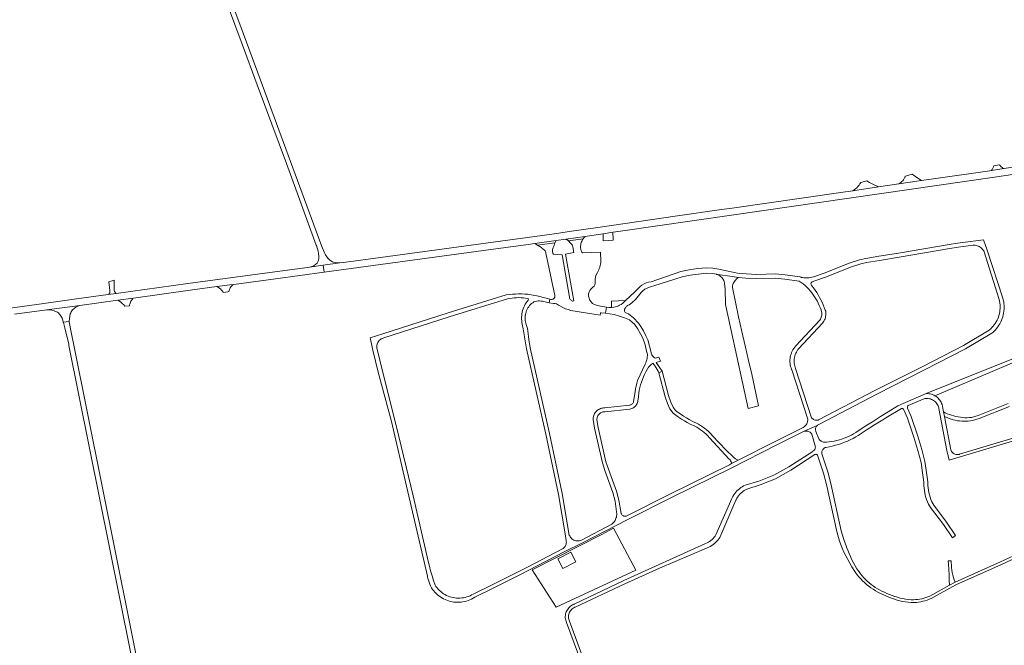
# Model space of a CAD drawing. Header units: metres. Extents: x 166325 to 190320, y 381923 to 404576.
# Tile 919 of 1056: x 178274 to 179006, y 398494 to 398959. Entities that reach past the tile are written whole.
import ezdxf

# ---------------------------------------------------------------- set-up
doc = ezdxf.new("R2010")
doc.units = ezdxf.units.M
for name, color, linetype, lineweight in [('B-WE-VH-VERHARDING_ASFALT-GV', 8, 'Continuous', 18), ('B-WE-VH-VERHARDING_BETONSTRAATSTEEN-GV', 8, 'Continuous', 18), ('B-WE-VH-VERHARDING_GESLOTEN-GV', 8, 'Continuous', 18), ('B-WE-VH-VERHARDING_HALFVERHARDING-GV', 8, 'Continuous', 18), ('B-WE-VH-VERHARDING_STRAATBAKSTEEN-GV', 8, 'Continuous', 18)]:
    doc.layers.add(name, color=color, linetype=linetype, lineweight=lineweight)

msp = doc.modelspace()

# ---------------------------------------------------------------- linework, layer by layer
at = {"layer": 'B-WE-VH-VERHARDING_ASFALT-GV', "flags": 128}
for points in [[(178500.132, 398786.091), (178498.691, 398789.592), (178497.561, 398792.652), (178450.56, 398919.89), (178439.783, 398949.473), (178420.784, 398999.998), (178408.916, 399031.723), (178406.28, 399038.769), (178404.443, 399043.679), (178402.168, 399049.761), (178400.753, 399053.543), (178397.202, 399063.035), (178391.614, 399077.932), (178368.766, 399140.203), (178363.364, 399154.932), (178362.695, 399156.757), (178355.475, 399176.44), (178355.035, 399177.639), (178348.146, 399196.41), (178295.981, 399338.294), (178289.582, 399355.697)], [(178500.132, 398786.091), (178498.691, 398789.592), (178497.561, 398792.652), (178450.56, 398919.89), (178439.783, 398949.473), (178420.784, 398999.998), (178408.916, 399031.723), (178406.28, 399038.769), (178404.443, 399043.679), (178402.168, 399049.761), (178400.753, 399053.543), (178397.202, 399063.035), (178391.614, 399077.932), (178368.766, 399140.203), (178363.364, 399154.932), (178362.695, 399156.757), (178355.475, 399176.44), (178355.035, 399177.639), (178348.146, 399196.41), (178295.981, 399338.294), (178289.582, 399355.697)], [(178287.412, 399351.594), (178292.749, 399337.078), (178343.862, 399198.064), (178395.032, 399058.665), (178405.008, 399032.152), (178409.363, 399020.579), (178414.26, 399007.563), (178414.376, 399007.255), (178417.107, 398999.998), (178439.053, 398941.162), (178450.132, 398910.943), (178471.834, 398852.412), (178494.133, 398791.753), (178494.229, 398791.421), (178495.452, 398787.219)], [(178287.412, 399351.594), (178292.749, 399337.078), (178343.862, 399198.064), (178395.032, 399058.665), (178405.008, 399032.152), (178409.363, 399020.579), (178414.26, 399007.563), (178414.376, 399007.255), (178417.107, 398999.998), (178439.053, 398941.162), (178450.132, 398910.943), (178471.834, 398852.412), (178494.133, 398791.753), (178494.229, 398791.421), (178495.452, 398787.219)], [(179018.281, 398850.723), (179005.495, 398848.726), (179003.723, 398848.449), (178996.243, 398847.28), (178993.052, 398846.782), (178952.913, 398841.033), (178944.099, 398839.742), (178927.273, 398837.278), (178912.002, 398835.041), (178893.096, 398832.271), (178884.224, 398830.972), (178803.362, 398819.382), (178795.452, 398818.313), (178760.923, 398813.223), (178705.12, 398805.179), (178682.115, 398801.863), (178674.496, 398800.764), (178662.063, 398798.972), (178521.846, 398779.856), (178514.199, 398778.813), (178511.642, 398778.568), (178499.219, 398776.781), (178499.969, 398771.717), (178618.313, 398787.874), (178651.517, 398792.151), (178656.664, 398792.886), (178672.389, 398795.13), (178679.589, 398796.158), (178694.082, 398798.227), (178695.582, 398798.441), (178707.341, 398800.26), (178714.661, 398801.391), (178720.232, 398802.253), (178802.942, 398814.092), (179000, 398842.664), (179040.022, 398848.562)], [(179018.281, 398850.723), (179005.495, 398848.726), (179003.723, 398848.449), (178996.243, 398847.28), (178993.052, 398846.782), (178952.913, 398841.033), (178944.099, 398839.742), (178927.273, 398837.278), (178912.002, 398835.041), (178893.096, 398832.271), (178884.224, 398830.972), (178803.362, 398819.382), (178795.452, 398818.313), (178760.923, 398813.223), (178705.12, 398805.179), (178682.115, 398801.863), (178674.496, 398800.764), (178662.063, 398798.972), (178521.846, 398779.856), (178514.199, 398778.813), (178511.642, 398778.568), (178499.219, 398776.781), (178499.969, 398771.717), (178618.313, 398787.874), (178651.517, 398792.151), (178656.664, 398792.886), (178672.389, 398795.13), (178679.589, 398796.158), (178694.082, 398798.227), (178695.582, 398798.441), (178707.341, 398800.26), (178714.661, 398801.391), (178720.232, 398802.253), (178802.942, 398814.092), (179000, 398842.664), (179040.022, 398848.562)], [(178690.79, 398788.304), (178690.572, 398790.262), (178690.597, 398791.065), (178690.686, 398791.967), (178690.855, 398792.857), (178691.101, 398793.729), (178691.424, 398794.576), (178691.454, 398794.647), (178691.491, 398794.729), (178691.9, 398795.538), (178692.379, 398796.308), (178692.529, 398796.521), (178681.74, 398794.987), (178683.21, 398793.243), (178684.261, 398791.997), (178684.641, 398791.309), (178684.906, 398790.559), (178685.611, 398786.368), (178679.37, 398784.961), (178685.607, 398750.327), (178684.837, 398750.08), (178684.534, 398750.109), (178684.138, 398750.315), (178683.678, 398750.635), (178683.268, 398751.017), (178682.917, 398751.454), (178682.631, 398751.936), (178682.417, 398752.454), (178682.279, 398752.997), (178676.919, 398784.565), (178670.559, 398785.093), (178669.901, 398785.906), (178669.703, 398786.931), (178669.612, 398787.764), (178669.812, 398788.559), (178670.314, 398790.037), (178670.678, 398791.11), (178671.5, 398793.531), (178658.647, 398791.704), (178661.491, 398789.937), (178661.884, 398789.613), (178662.586, 398789.034), (178663.794, 398787.954)], [(179002.332, 398733.387), (179002.99, 398734.632), (179003.577, 398735.912), (179004.09, 398737.224), (179004.528, 398738.562), (179004.89, 398739.923), (179005.173, 398741.303), (179005.378, 398742.696), (179005.503, 398744.099), (179005.548, 398745.506), (179005.513, 398746.914), (179005.399, 398748.318), (179005.205, 398749.712), (179004.932, 398751.094), (179004.581, 398752.458), (178992.995, 398788.08), (178990.263, 398795.713), (178970.947, 398793.189), (178964.676, 398792.208), (178927.078, 398785.806), (178912.407, 398783.475), (178902.715, 398781.782), (178898.093, 398780.771), (178890.999, 398778.618), (178871.618, 398770.957), (178863.805, 398768.197), (178862.651, 398767.887), (178861.48, 398767.655), (178860.295, 398767.502), (178859.103, 398767.428), (178857.909, 398767.434), (178856.718, 398767.52), (178855.535, 398767.686), (178854.94, 398767.8), (178854.703, 398767.893), (178854.331, 398768.023), (178853.951, 398768.137), (178853.578, 398768.231), (178842.765, 398769.726), (178835.508, 398770.375), (178821.654, 398770.057), (178813.607, 398770.372), (178808.414, 398770.757), (178803.871, 398771.687), (178793.296, 398773.96), (178789.048, 398774.577), (178784.251, 398774.892), (178777.748, 398774.29), (178771.432, 398773.437), (178765.047, 398772.058), (178743.052, 398764.563), (178741.213, 398764.172), (178739.412, 398763.633)], [(178664.842, 398785.879), (178671.432, 398754.372)], [(178705.74, 398779.967), (178705.537, 398786.663), (178692.114, 398786.145)], [(178269.771, 398740.339), (178293.776, 398743.633), (178318.232, 398747.002), (178346.61, 398750.755), (178358.264, 398752.386), (178401.982, 398758.503), (178420.091, 398760.923), (178429.909, 398762.235), (178432.702, 398762.61), (178463.891, 398766.792), (178499.969, 398771.717), (178499.219, 398776.781), (178489.092, 398775.397), (178487.612, 398775.222), (178478.079, 398773.932), (178398.691, 398763.194), (178345.38, 398755.835), (178339.326, 398755), (178315.803, 398751.753), (178286.301, 398747.752), (178229.783, 398739.912)], [(178490.731, 398775.842), (178489.092, 398775.397), (178499.219, 398776.781), (178511.642, 398778.568)], [(178490.731, 398775.842), (178489.092, 398775.397), (178499.219, 398776.781), (178511.642, 398778.568)], [(178741.753, 398760.561), (178743.403, 398761.091), (178745.093, 398761.472), (178766.084, 398768.168), (178772.127, 398769.473), (178778.202, 398770.294), (178784.305, 398770.858), (178788.626, 398770.575), (178791.707, 398770.127), (178792.718, 398769.981), (178803.22, 398768.583), (178807.977, 398767.609), (178813.428, 398767.204), (178821.628, 398766.883), (178835.403, 398767.2), (178842.406, 398766.573), (178853.144, 398765.088), (178854.635, 398764.03), (178856.078, 398762.907), (178857.47, 398761.722), (178858.81, 398760.477), (178860.094, 398759.176), (178861.321, 398757.819), (178862.487, 398756.41), (178863.59, 398754.952), (178864.629, 398753.447), (178865.601, 398751.899), (178866.505, 398750.309), (178867.339, 398748.682), (178868.1, 398747.02), (178868.789, 398745.327), (178869.403, 398743.605), (178869.859, 398742.143), (178869.954, 398741.34), (178869.969, 398740.532), (178869.905, 398739.727), (178869.761, 398738.932), (178869.54, 398738.155), (178869.242, 398737.404), (178868.872, 398736.685), (178868.433, 398736.007), (178868.292, 398735.818), (178850.567, 398716.904)], [(178733.553, 398759.693), (178730.603, 398756.884), (178724.025, 398750.523), (178721.997, 398748.561), (178720.68, 398747.678), (178719.565, 398747.061), (178718.919, 398746.752), (178717.739, 398746.271), (178716.526, 398745.88), (178715.287, 398745.582), (178713.606, 398745.413), (178713.505, 398745.41), (178711.612, 398745.352), (178709.85, 398745.639), (178709.239, 398741.264), (178715.662, 398740.093), (178718.914, 398739.224), (178723.303, 398737.664), (178726.904, 398736.309), (178729.297, 398734.305), (178730.664, 398733.023), (178733.028, 398729.9), (178735.148, 398725.87), (178737, 398722.591), (178738.745, 398717.54), (178739.542, 398712.968), (178740.359, 398710.633), (178740.336, 398709.751), (178740.234, 398708.629), (178740.054, 398707.517), (178739.795, 398706.42), (178739.459, 398705.344), (178739.047, 398704.295), (178738.562, 398703.278), (178732.96, 398691.116), (178732.374, 398689.048), (178731.866, 398686.96), (178731.435, 398684.854), (178731.085, 398682.744), (178730.058, 398675.583), (178729.917, 398675.073), (178729.701, 398674.591), (178729.415, 398674.146), (178729.065, 398673.75), (178728.659, 398673.41), (178728.207, 398673.136), (178727.719, 398672.933), (178727.206, 398672.806), (178726.884, 398672.767), (178708.582, 398670.787), (178707.762, 398670.771), (178706.947, 398670.674), (178706.146, 398670.499), (178705.366, 398670.246), (178704.614, 398669.919), (178703.897, 398669.52), (178703.223, 398669.053), (178702.597, 398668.523), (178702.026, 398667.934), (178701.515, 398667.293), (178701.069, 398666.605), (178700.692, 398665.876), (178700.387, 398665.115), (178700.159, 398664.327), (178700.008, 398663.521), (178699.936, 398662.704), (178699.931, 398662.236), (178700.935, 398655.576), (178706.817, 398630.025), (178708.678, 398624.219), (178714.7, 398607.918), (178716.375, 398601.523), (178717.368, 398593.575), (178717.431, 398593.117), (178717.492, 398592.227), (178717.473, 398591.335), (178717.375, 398590.448), (178717.197, 398589.574), (178716.942, 398588.719), (178716.612, 398587.89), (178716.209, 398587.094), (178715.736, 398586.338), (178715.197, 398585.627), (178714.596, 398584.967), (178713.939, 398584.364), (178691.289, 398572.454), (178690.601, 398572.185), (178689.893, 398571.994), (178689.168, 398571.882), (178688.436, 398571.849), (178687.704, 398571.896), (178686.982, 398572.022), (178686.278, 398572.227), (178685.6, 398572.506), (178684.957, 398572.858), (178684.356, 398573.278), (178683.804, 398573.76), (178683.308, 398574.3), (178682.874, 398574.891), (178682.506, 398575.526), (178682.21, 398576.196), (178681.989, 398576.895), (178681.845, 398577.614), (178676.853, 398607.006), (178667.541, 398651.789), (178653.082, 398715.336), (178652.214, 398721.657), (178651.424, 398727.987), (178651.214, 398729.787), (178650.141, 398732.727), (178649.821, 398733.748), (178649.579, 398734.79), (178649.416, 398735.847), (178649.331, 398736.914), (178649.326, 398737.984), (178649.401, 398739.052), (178649.556, 398740.111), (178649.789, 398741.156), (178650.099, 398742.18), (178650.484, 398743.179), (178650.943, 398744.146), (178651.472, 398745.076), (178652.07, 398745.965), (178652.732, 398746.806), (178653.454, 398747.595), (178654.233, 398748.328), (178655.065, 398749.001), (178655.944, 398749.61), (178656.047, 398749.675), (178657.061, 398749.944), (178658.093, 398750.136), (178659.137, 398750.248), (178660.186, 398750.28), (178661.235, 398750.233), (178662.277, 398750.105), (178663.306, 398749.899), (178667.225, 398748.998), (178667.677, 398751.65), (178659.348, 398753.929), (178652.668, 398755.082), (178651.396, 398755.214), (178649.111, 398755.39), (178646.821, 398755.486), (178644.529, 398755.502), (178642.239, 398755.438), (178639.951, 398755.294), (178637.67, 398755.07), (178635.399, 398754.767), (178592.033, 398741.436), (178543.499, 398725.904), (178534.18, 398722.872), (178536.219, 398713.672), (178540.186, 398697.429), (178549.941, 398660.763), (178561.296, 398612.458), (178574.348, 398556.406), (178576.777, 398545.683), (178576.819, 398545.436), (178577.114, 398543.985), (178577.486, 398542.551), (178577.935, 398541.14), (178578.46, 398539.755), (178579.059, 398538.401), (178579.73, 398537.08), (178579.812, 398536.949), (178580.564, 398535.823), (178581.382, 398534.744), (178582.262, 398533.715), (178583.201, 398532.74), (178584.196, 398531.822), (178585.244, 398530.965), (178586.34, 398530.17), (178587.482, 398529.442), (178588.664, 398528.783), (178589.884, 398528.194), (178591.136, 398527.679), (178592.416, 398527.238), (178593.72, 398526.874), (178595.043, 398526.587), (178596.381, 398526.379), (178597.729, 398526.25), (178599.082, 398526.202), (178600.436, 398526.233), (178601.785, 398526.344), (178603.126, 398526.534), (178604.453, 398526.803), (178605.762, 398527.15), (178607.048, 398527.574), (178608.306, 398528.073), (178609.534, 398528.645), (178610.725, 398529.289), (178611.876, 398530.002), (178625.493, 398536.721), (178645.052, 398546.505), (178652.238, 398550.099), (178678.441, 398563.728), (178692.521, 398570.794), (178725.366, 398587.566), (178758.634, 398604.375), (178802.479, 398625.975), (178836.648, 398643.375), (178856.231, 398653.188), (178856.849, 398653.391), (178866.405, 398657.606), (178866.829, 398657.942), (178867.297, 398658.211), (178867.8, 398658.409), (178910.831, 398680.965), (178946.35, 398699.007), (178976.713, 398714.651), (178996.321, 398726.302), (178997.008, 398726.877), (178998.045, 398727.83), (178999.026, 398728.84), (178999.948, 398729.905), (179000.808, 398731.02), (179001.604, 398732.182), (179002.332, 398733.387)], [(178726.773, 398747.441), (178728.752, 398748.843), (178731.453, 398751.443), (178735.695, 398756.503)], [(178668.545, 398751.461), (178667.677, 398751.65), (178667.225, 398748.998), (178670.393, 398748.414)], [(178673.544, 398747.65), (178674.085, 398747.239), (178675.575, 398746.31)], [(178705.906, 398741.504), (178709.239, 398741.264), (178709.85, 398745.639), (178706.864, 398746.108), (178705.499, 398746.323), (178702.459, 398747.075)], [(178683.252, 398743.258), (178688.082, 398742.389), (178695.786, 398741.12), (178705.133, 398739.827), (178705.35, 398741.082)], [(178850.567, 398716.904), (178849.825, 398715.997), (178849.146, 398715.041), (178848.534, 398714.041), (178847.991, 398713.002), (178847.52, 398711.928), (178847.124, 398710.824), (178846.804, 398709.696), (178846.562, 398708.549), (178846.398, 398707.388), (178846.314, 398706.218), (178846.31, 398705.046), (178846.385, 398703.876), (178846.541, 398702.714), (178846.775, 398701.565), (178847.087, 398700.435), (178847.475, 398699.328), (178847.59, 398699.04), (178859.505, 398662.473), (178859.503, 398661.732), (178859.421, 398660.996), (178859.259, 398660.272), (178859.021, 398659.571), (178858.709, 398658.899), (178858.326, 398658.264), (178857.877, 398657.675), (178857.367, 398657.137), (178856.802, 398656.657), (178856.189, 398656.241), (178855.587, 398655.918), (178835.378, 398645.89), (178807.777, 398631.834), (178802.868, 398629.335), (178801.217, 398628.494), (178757.376, 398606.896), (178724.584, 398590.354), (178724.341, 398590.294), (178723.849, 398590.234), (178723.353, 398590.254), (178722.867, 398590.353), (178722.403, 398590.528), (178721.973, 398590.776), (178721.589, 398591.09), (178721.26, 398591.461), (178720.995, 398591.88), (178720.8, 398592.337), (178719.047, 398602.038), (178717.292, 398608.734), (178711.245, 398625.104), (178709.437, 398630.745), (178703.603, 398656.083), (178702.781, 398661.972), (178702.782, 398662.53), (178702.856, 398663.196), (178703.009, 398663.849), (178703.239, 398664.478), (178703.542, 398665.076), (178703.914, 398665.634), (178704.35, 398666.143), (178704.843, 398666.597), (178705.387, 398666.988), (178705.974, 398667.313), (178706.595, 398667.565), (178707.241, 398667.741), (178707.904, 398667.839), (178708.574, 398667.858), (178727.3, 398669.748), (178728.06, 398669.965), (178728.795, 398670.257), (178729.497, 398670.623), (178730.158, 398671.057), (178730.772, 398671.556), (178731.332, 398672.114), (178731.833, 398672.726), (178732.27, 398673.386), (178732.638, 398674.086), (178732.933, 398674.82), (178733.153, 398675.58), (178733.295, 398676.358), (178733.352, 398676.99), (178734.276, 398683.96), (178734.734, 398685.972), (178735.269, 398687.965), (178735.882, 398689.936), (178736.57, 398691.881), (178737.334, 398693.798), (178738.171, 398695.685), (178739.08, 398697.537), (178740.061, 398699.353), (178741.111, 398701.129), (178741.814, 398701.904), (178742.573, 398702.622), (178743.385, 398703.279), (178744.245, 398703.873), (178744.349, 398703.939), (178745.266, 398702.849), (178746.121, 398701.709), (178746.91, 398700.524), (178747.631, 398699.296), (178748.283, 398698.03), (178748.857, 398696.742), (178751.275, 398697.989), (178746.714, 398704.558), (178749.99, 398705.392), (178748.732, 398708.453), (178746.159, 398707.719), (178745.555, 398708.079), (178744.995, 398708.505), (178744.488, 398708.992), (178744.039, 398709.533), (178743.655, 398710.122), (178743.34, 398710.75), (178743.101, 398711.402), (178742.985, 398711.838), (178740.49, 398721.256), (178739.157, 398724.43), (178737.384, 398728.086), (178735.391, 398731.403), (178733.591, 398733.735), (178730.008, 398737.795), (178726.171, 398740.599), (178724.232, 398741.343)], [(178386.516, 398356.012), (178313.752, 398717.412), (178311.782, 398726.973), (178310.394, 398734.862), (178310.405, 398735.051), (178305.992, 398734.443), (178306.023, 398734.224), (178307.144, 398730.222), (178310.018, 398718.039), (178310.203, 398717.253), (178401.423, 398264.124)], [(179023.612, 398712.064), (178947.587, 398681.374), (178948.557, 398681.383), (178949.525, 398681.311), (178950.484, 398681.161), (178951.427, 398680.932), (178952.348, 398680.626), (178953.241, 398680.246), (178954.053, 398679.82), (179024.55, 398709.626)], [(179038.583, 398656.243), (178972.444, 398636.271), (178972.095, 398636.167), (178971.462, 398636.043), (178970.819, 398636), (178970.176, 398636.036), (178969.542, 398636.151), (178968.927, 398636.344), (178968.341, 398636.612), (178967.792, 398636.95), (178967.289, 398637.353), (178966.841, 398637.816), (178966.453, 398638.331), (178966.131, 398638.889), (178965.882, 398639.483), (178961.152, 398664.429), (178960.509, 398667.818), (178959.747, 398671.838), (178959.664, 398672.233), (178959.409, 398673.17), (178959.077, 398674.082), (178958.672, 398674.964), (178958.196, 398675.81), (178957.651, 398676.613), (178957.042, 398677.369), (178956.373, 398678.072), (178955.649, 398678.718), (178954.873, 398679.302), (178954.053, 398679.82), (178953.241, 398680.246), (178952.348, 398680.626), (178951.427, 398680.932), (178950.484, 398681.161), (178949.525, 398681.311), (178948.557, 398681.383), (178947.587, 398681.374), (178926.558, 398672.207), (178915.971, 398665.765), (178913.729, 398664.385), (178907.535, 398660.508), (178901.383, 398656.564), (178895.275, 398652.552), (178893.63, 398651.545), (178891.945, 398650.607), (178890.222, 398649.739), (178888.465, 398648.944), (178886.677, 398648.222), (178884.86, 398647.575), (178883.018, 398647.004), (178881.154, 398646.51), (178879.271, 398646.094), (178877.372, 398645.756), (178875.461, 398645.497), (178873.54, 398645.318), (178872.497, 398645.254), (178871.856, 398645.252), (178871.22, 398645.331), (178870.599, 398645.488), (178870.002, 398645.721), (178869.439, 398646.026), (178868.918, 398646.4), (178868.448, 398646.835), (178868.036, 398647.325), (178867.783, 398647.7), (178865.613, 398653.276), (178865.456, 398653.638), (178865.305, 398654.157), (178865.232, 398654.693), (178865.239, 398655.233), (178865.326, 398655.767), (178865.49, 398656.282), (178865.728, 398656.767), (178866.036, 398657.211), (178866.405, 398657.606), (178856.849, 398653.391), (178857.487, 398653.516), (178858.136, 398653.561), (178858.786, 398653.527), (178859.427, 398653.414), (178860.048, 398653.222), (178860.642, 398652.956), (178861.199, 398652.62), (178861.71, 398652.217), (178862.168, 398651.755), (178862.565, 398651.24), (178862.617, 398651.163), (178865.219, 398641.506), (178865.139, 398640.965), (178864.98, 398640.442), (178864.748, 398639.947), (178864.445, 398639.491), (178864.079, 398639.085), (178863.659, 398638.735), (178863.196, 398638.454), (178845.368, 398626.865), (178834.362, 398620.626), (178823.125, 398616.256), (178812.932, 398613.328), (178811.807, 398612.774), (178810.72, 398612.15), (178809.674, 398611.457), (178808.675, 398610.7), (178807.726, 398609.88), (178806.832, 398609.002), (178805.995, 398608.068), (178805.219, 398607.083), (178804.508, 398606.05), (178803.864, 398604.974), (178803.29, 398603.86), (178803.081, 398603.407), (178791.194, 398576.339), (178790.571, 398575.407), (178789.882, 398574.521), (178789.133, 398573.687), (178788.325, 398572.909), (178787.465, 398572.19), (178786.555, 398571.534), (178785.601, 398570.944), (178784.608, 398570.424), (178783.58, 398569.976), (178783.003, 398569.762), (178722.818, 398542.437), (178685.784, 398524.786), (178685.515, 398524.682), (178684.7, 398524.309), (178683.921, 398523.865), (178683.186, 398523.353), (178682.498, 398522.778), (178681.865, 398522.144), (178681.291, 398521.456), (178680.781, 398520.719), (178680.338, 398519.94), (178679.966, 398519.125), (178679.669, 398518.28), (178679.448, 398517.411), (178679.305, 398516.527), (178679.242, 398515.633), (178679.259, 398514.737), (178679.355, 398513.846), (178679.531, 398512.967), (178679.784, 398512.107), (178680.113, 398511.274), (178689.047, 398487.102)], [(179031.786, 398569.761), (179002.811, 398556.279), (178969.006, 398541.109), (178968.739, 398540.989), (178964.831, 398538.851), (178950.23, 398530.863), (178948.791, 398530.254), (178947.324, 398529.718), (178945.831, 398529.256), (178944.317, 398528.87), (178942.785, 398528.561), (178941.241, 398528.33), (178939.687, 398528.177), (178938.128, 398528.103), (178936.568, 398528.107), (178936.436, 398528.111), (178934.371, 398528.317), (178932.314, 398528.601), (178930.27, 398528.965), (178928.242, 398529.407), (178926.232, 398529.927), (178924.244, 398530.524), (178922.28, 398531.197), (178920.344, 398531.946), (178918.438, 398532.768), (178916.565, 398533.663), (178916.266, 398533.815), (178914.564, 398534.578), (178912.896, 398535.413), (178911.265, 398536.319), (178909.675, 398537.295), (178908.129, 398538.337), (178906.628, 398539.445), (178905.176, 398540.616), (178903.776, 398541.848), (178902.43, 398543.14), (178901.14, 398544.487), (178899.909, 398545.889), (178898.74, 398547.342), (178897.634, 398548.844), (178897.502, 398549.034), (178896.119, 398551.183), (178894.804, 398553.375), (178893.558, 398555.607), (178892.383, 398557.877), (178891.28, 398560.182), (178890.249, 398562.521), (178889.292, 398564.891), (178888.409, 398567.29), (178888.316, 398567.56), (178886.414, 398572.822), (178884.332, 398579.474), (178876.742, 398614.665), (178874.525, 398623.241), (178870.071, 398636.69), (178869.988, 398637.245), (178869.986, 398637.806), (178870.063, 398638.362), (178870.218, 398638.901), (178870.448, 398639.413), (178870.749, 398639.886), (178871.114, 398640.313), (178871.536, 398640.683), (178872.006, 398640.989), (178872.514, 398641.226), (178873.052, 398641.388), (178873.124, 398641.403), (178875.447, 398641.841), (178877.753, 398642.357), (178880.041, 398642.95), (178882.308, 398643.621), (178884.551, 398644.368), (178886.767, 398645.191), (178888.954, 398646.087), (178891.109, 398647.058), (178893.231, 398648.101), (178895.315, 398649.215), (178896.891, 398650.118), (178902.986, 398654.121), (178909.125, 398658.057), (178915.306, 398661.925), (178917.498, 398663.275), (178929.167, 398670.215), (178929.256, 398670.241), (178929.585, 398670.287), (178929.918, 398670.253), (178930.237, 398670.144), (178930.524, 398669.963), (178930.763, 398669.722), (178930.941, 398669.433), (178933.633, 398663.246), (178938.492, 398648.914), (178941.476, 398639.111), (178943.771, 398630.232), (178944.815, 398622.451), (178945.757, 398615.469), (178945.766, 398614.524), (178945.842, 398612.78), (178945.995, 398611.04), (178946.225, 398609.308), (178946.532, 398607.587), (178946.914, 398605.882), (178947.37, 398604.195), (178947.901, 398602.53), (178948.505, 398600.892), (178949.18, 398599.282), (178950.774, 398596.795), (178960.332, 398584.112), (178967.016, 398574.244), (178969.454, 398575.895), (178962.728, 398585.825), (178953.193, 398598.477), (178951.66, 398600.87), (178951.019, 398602.563), (178950.453, 398604.283), (178949.964, 398606.026), (178949.553, 398607.788), (178949.219, 398609.568), (178948.965, 398611.36), (178948.79, 398613.162), (178948.695, 398614.969), (178948.677, 398615.863), (178947.735, 398622.844), (178946.668, 398630.798), (178944.313, 398639.909), (178941.297, 398649.816), (178936.384, 398664.309), (178933.643, 398670.608), (178933.61, 398670.952), (178933.64, 398671.384), (178933.749, 398671.804), (178933.933, 398672.196), (178934.186, 398672.549), (178946.6, 398677.72), (178947.45, 398677.812), (178948.304, 398677.824), (178949.156, 398677.756), (178949.998, 398677.609), (178950.823, 398677.383), (178951.622, 398677.082), (178952.39, 398676.707), (178953.12, 398676.262), (178953.805, 398675.751), (178954.439, 398675.178), (178955.017, 398674.548), (178955.533, 398673.867), (178955.984, 398673.141), (178956.365, 398672.376), (178956.672, 398671.579), (178956.904, 398670.756), (178957.004, 398670.264), (178962.827, 398639.128), (178964.661, 398631.977), (179039.058, 398654.198)], [(179008.531, 398673.927), (178986.243, 398665.125), (178981.363, 398663.661), (178979.688, 398663.518), (178978.008, 398663.455), (178976.326, 398663.472), (178974.648, 398663.569), (178972.976, 398663.746), (178971.314, 398664.002), (178969.666, 398664.337), (178968.036, 398664.75), (178966.428, 398665.24), (178964.844, 398665.805), (178963.289, 398666.446), (178961.767, 398667.159), (178960.509, 398667.818), (178961.152, 398664.429), (178961.657, 398664.175), (178963.118, 398663.5), (178964.611, 398662.898), (178966.132, 398662.372), (178967.678, 398661.922), (178969.243, 398661.549), (178970.826, 398661.254), (178972.421, 398661.038), (178974.025, 398660.902), (178975.633, 398660.845), (178977.243, 398660.869), (178978.849, 398660.972), (178980.448, 398661.155), (178982.036, 398661.418), (178987.011, 398662.91), (179009.467, 398671.779)], [(178691.294, 398487.808), (178682.319, 398512.09), (178682.022, 398512.81), (178681.799, 398513.557), (178681.654, 398514.323), (178681.587, 398515.101), (178681.6, 398515.882), (178681.692, 398516.658), (178681.862, 398517.422), (178682.108, 398518.164), (178682.428, 398518.878), (178682.819, 398519.555), (178683.276, 398520.189), (178683.795, 398520.773), (178684.37, 398521.301), (178684.996, 398521.768), (178685.665, 398522.169), (178686.37, 398522.498), (178686.611, 398522.591), (178723.503, 398540.047), (178749.207, 398551.648), (178784.157, 398566.502), (178784.764, 398566.726), (178785.903, 398567.212), (178787.009, 398567.77), (178788.077, 398568.398), (178789.101, 398569.094), (178790.079, 398569.854), (178791.006, 398570.676), (178791.877, 398571.557), (178792.691, 398572.491), (178793.442, 398573.476), (178794.128, 398574.507), (178806.067, 398602.066), (178806.272, 398602.51), (178806.803, 398603.524), (178807.404, 398604.499), (178808.071, 398605.429), (178808.801, 398606.31), (178809.591, 398607.139), (178810.437, 398607.91), (178811.335, 398608.62), (178812.28, 398609.266), (178813.268, 398609.844), (178814.294, 398610.352), (178824.017, 398613.611), (178835.562, 398618.099), (178846.817, 398624.481), (178864.717, 398636.116), (178865.1, 398636.218), (178865.496, 398636.242), (178865.889, 398636.187), (178866.262, 398636.054), (178866.602, 398635.848), (178866.853, 398635.624), (178871.272, 398622.282), (178873.443, 398613.883), (178881.018, 398578.759), (178883.214, 398571.744), (178885.14, 398566.413), (178886.443, 398563.561), (178887.817, 398560.743), (178889.263, 398557.962), (178890.779, 398555.218), (178892.365, 398552.514), (178894.02, 398549.851), (178895.486, 398547.611), (178896.197, 398546.711), (178897.503, 398545.157), (178898.871, 398543.655), (178900.296, 398542.208), (178901.777, 398540.818), (178903.312, 398539.488), (178904.898, 398538.219), (178906.532, 398537.013), (178908.213, 398535.873), (178909.937, 398534.8), (178911.703, 398533.796), (178913.506, 398532.862), (178915.345, 398532), (178916.051, 398531.647), (178917.972, 398530.749), (178919.924, 398529.924), (178921.907, 398529.173), (178923.916, 398528.498), (178925.949, 398527.899), (178928.004, 398527.377), (178930.077, 398526.933), (178932.165, 398526.568), (178934.265, 398526.281), (178936.375, 398526.075), (178937.042, 398526.059), (178938.665, 398526.079), (178940.284, 398526.179), (178941.897, 398526.358), (178943.499, 398526.617), (178945.086, 398526.954), (178946.654, 398527.369), (178948.201, 398527.861), (178949.721, 398528.429), (178951.211, 398529.07), (178969.649, 398539.157), (179003.66, 398554.42), (179032.702, 398567.933)]]:
    msp.add_lwpolyline(points, dxfattribs=at)
for points in [[(178941.458, 398841.484), (178938.859, 398843.363), (178937.213, 398844.554), (178932.164, 398843.056), (178931.945, 398842.556), (178931.783, 398842.237), (178931.522, 398841.726), (178931.036, 398840.93), (178930.679, 398840.42), (178930.097, 398839.692), (178929.462, 398839.01), (178928.777, 398838.378), (178928.046, 398837.799), (178927.273, 398837.278), (178944.099, 398839.742)], [(178907.294, 398837.405), (178905.507, 398838.408), (178903.516, 398839.526), (178898.956, 398838.469), (178898.485, 398837.652), (178898.357, 398837.43), (178897.682, 398836.439), (178896.775, 398835.322), (178895.944, 398834.457), (178895.051, 398833.657), (178894.099, 398832.927), (178893.096, 398832.271), (178912.002, 398835.041)], [(178850.487, 398699.984), (178850.111, 398700.958), (178849.803, 398701.977), (178849.572, 398703.016), (178849.42, 398704.069), (178849.347, 398705.131), (178849.354, 398706.195), (178849.441, 398707.255), (178849.608, 398708.306), (178849.853, 398709.342), (178850.175, 398710.356), (178850.572, 398711.343), (178851.043, 398712.298), (178851.584, 398713.214), (178852.192, 398714.088), (178852.863, 398714.913), (178870.508, 398733.741), (178871.071, 398734.503), (178871.568, 398735.309), (178871.994, 398736.154), (178872.348, 398737.033), (178872.627, 398737.938), (178872.828, 398738.863), (178872.95, 398739.802), (178872.993, 398740.748), (178872.956, 398741.695), (178872.839, 398742.634), (178872.548, 398743.489), (178871.829, 398745.436), (178871.043, 398747.359), (178870.191, 398749.255), (178869.274, 398751.122), (178868.293, 398752.956), (178867.25, 398754.755), (178866.146, 398756.517), (178864.983, 398758.238), (178863.763, 398759.917), (178862.487, 398761.55), (178862.268, 398761.802), (178862.067, 398762.145), (178861.939, 398762.521), (178861.889, 398762.915), (178861.918, 398763.311), (178862.026, 398763.694), (178862.209, 398764.047), (178862.458, 398764.356), (178862.764, 398764.61), (178864.828, 398765.299), (178872.695, 398768.078), (178892.011, 398775.714), (178898.869, 398777.794), (178903.308, 398778.765), (178912.936, 398780.447), (178927.577, 398782.774), (178965.171, 398789.176), (178971.421, 398790.153), (178982.394, 398791.749), (178983.206, 398791.775), (178984.016, 398791.721), (178984.816, 398791.588), (178985.6, 398791.376), (178986.359, 398791.089), (178987.086, 398790.728), (178987.774, 398790.297), (178988.417, 398789.801), (178989.007, 398789.244), (178989.54, 398788.632), (178990.01, 398787.97), (178990.33, 398787.423), (179001.796, 398751.316), (179002.103, 398750.032), (179002.332, 398748.731), (179002.482, 398747.419), (179002.552, 398746.101), (179002.543, 398744.78), (179002.453, 398743.462), (179002.284, 398742.153), (179002.036, 398740.856), (179001.709, 398739.576), (179001.306, 398738.318), (179000.828, 398737.087), (179000.276, 398735.888), (178999.652, 398734.724), (178998.959, 398733.6), (178998.199, 398732.52), (178997.375, 398731.487), (178996.49, 398730.507), (178995.548, 398729.582), (178994.551, 398728.716), (178994.43, 398728.618), (178975.28, 398717.238), (178945.003, 398701.64), (178909.475, 398683.593), (178867.61, 398661.841), (178867.348, 398661.762), (178866.746, 398661.641), (178866.134, 398661.6), (178865.522, 398661.638), (178864.919, 398661.755), (178864.337, 398661.95), (178863.786, 398662.218), (178863.274, 398662.557), (178862.81, 398662.958), (178862.402, 398663.417)], [(178815.476, 398705.933), (178812.935, 398716.788), (178810.469, 398727.66), (178808.079, 398738.549), (178805.766, 398749.455), (178803.528, 398760.376), (178803.558, 398760.747), (178803.682, 398761.584), (178803.885, 398762.407), (178804.164, 398763.207), (178804.517, 398763.976), (178804.942, 398764.709), (178805.434, 398765.399), (178805.988, 398766.039), (178806.601, 398766.624), (178807.266, 398767.149), (178807.977, 398767.609), (178803.22, 398768.583), (178792.718, 398769.981), (178791.707, 398770.127), (178791.91, 398770.069), (178792.665, 398769.802), (178793.389, 398769.461), (178794.075, 398769.05), (178794.718, 398768.572), (178795.311, 398768.034), (178795.846, 398767.439), (178796.321, 398766.795), (178796.728, 398766.107), (178797.065, 398765.382), (178797.329, 398764.628), (178797.515, 398763.851), (178797.624, 398763.061), (178798.018, 398759.266), (178798.404, 398747.701), (178815.159, 398670.396), (178822.902, 398672.394), (178817.89, 398695.925)], [(178600.952, 398529.329), (178599.66, 398529.308), (178598.37, 398529.367), (178597.086, 398529.506), (178595.812, 398529.724), (178594.555, 398530.021), (178593.319, 398530.395), (178592.108, 398530.844), (178590.927, 398531.367), (178589.78, 398531.963), (178588.673, 398532.628), (178587.609, 398533.361), (178586.593, 398534.158), (178585.628, 398535.016), (178584.718, 398535.932), (178583.866, 398536.903), (178583.076, 398537.925), (178582.438, 398538.858), (178581.254, 398542.381), (178580.147, 398545.93), (178579.116, 398549.501), (178578.163, 398553.093), (178577.286, 398556.705), (178577.272, 398556.768), (178566.117, 398605.438), (178553.768, 398656.628), (178543.313, 398697.993), (178539.3, 398714.424), (178539.146, 398715.146), (178539.07, 398715.881), (178539.074, 398716.619), (178539.158, 398717.354), (178539.32, 398718.076), (178539.559, 398718.776), (178539.872, 398719.447), (178540.255, 398720.081), (178540.704, 398720.67), (178541.214, 398721.208), (178541.778, 398721.688), (178542.391, 398722.105), (178543.044, 398722.454), (178543.731, 398722.73), (178544.374, 398722.916), (178592.965, 398738.465), (178636.314, 398751.792), (178637.968, 398752.139), (178639.637, 398752.407), (178641.317, 398752.596), (178643.004, 398752.705), (178644.695, 398752.735), (178646.385, 398752.684), (178648.07, 398752.554), (178649.748, 398752.344), (178651.413, 398752.055), (178651.938, 398751.947), (178651.704, 398750.944), (178650.907, 398749.963), (178650.165, 398748.923), (178649.49, 398747.839), (178648.884, 398746.715), (178648.35, 398745.556), (178647.889, 398744.365), (178647.503, 398743.147), (178647.195, 398741.908), (178646.965, 398740.652), (178646.814, 398739.384), (178646.742, 398738.109), (178646.751, 398736.832), (178646.839, 398735.558), (178647.007, 398734.292), (178647.254, 398733.039), (178647.951, 398729.495), (178648.975, 398723.537), (178649.919, 398717.565), (178650.342, 398714.713), (178664.795, 398651.191), (178674.092, 398606.484), (178679.075, 398577.144), (178679.852, 398572.171), (178679.976, 398571.515), (178680.02, 398570.849), (178679.984, 398570.182), (178679.868, 398569.524), (178679.675, 398568.885), (178679.407, 398568.274), (178679.068, 398567.699), (178678.662, 398567.168), (178678.196, 398566.69), (178677.677, 398566.271), (178677.259, 398566.001), (178651.073, 398552.382), (178624.353, 398539.016), (178610.742, 398532.3), (178609.616, 398531.668), (178608.452, 398531.107), (178607.256, 398530.619), (178606.032, 398530.205), (178604.785, 398529.869), (178603.519, 398529.61), (178602.24, 398529.43)]]:
    msp.add_lwpolyline(points, close=True, dxfattribs=at)
at = {"layer": 'B-WE-VH-VERHARDING_ASFALT-GV'}
for points in [[(178495.452, 398787.219, -0.1481941), (178495.473, 398779.911)], [(178495.452, 398787.219, -0.1481941), (178495.473, 398779.911)], [(178504.252, 398780.662, -0.0998061), (178500.132, 398786.091)], [(178504.252, 398780.662, -0.0998061), (178500.132, 398786.091)], [(178663.794, 398787.954, -0.1321672), (178664.842, 398785.879)], [(178692.114, 398786.145, -0.1760004), (178690.79, 398788.304)], [(178495.473, 398779.911, -0.2366511), (178490.731, 398775.842)], [(178495.473, 398779.911, -0.2366511), (178490.731, 398775.842)], [(178506.862, 398779.124, -0.10564), (178504.252, 398780.662)], [(178506.862, 398779.124, -0.10564), (178504.252, 398780.662)], [(178511.642, 398778.568, -0.0690284), (178506.862, 398779.124)], [(178511.642, 398778.568, -0.0690284), (178506.862, 398779.124)], [(178703.075, 398771.314, 0.1147309), (178705.74, 398779.967)], [(178701.563, 398764.59, -0.2093797), (178703.075, 398771.314)], [(178696.97, 398757.013, -0.1098433), (178699.744, 398760.602)], [(178699.744, 398760.602, 0.2905612), (178701.563, 398764.59)], [(178739.412, 398763.633, 0.1303371), (178733.553, 398759.693)], [(178735.695, 398756.503, -0.133435), (178741.753, 398760.561)], [(178671.432, 398754.372, -0.2876477), (178670.593, 398751.962)], [(178702.459, 398747.075, -0.4469186), (178696.97, 398757.013)], [(178670.593, 398751.962, -0.2162668), (178668.545, 398751.461)], [(178670.393, 398748.414, 0.0402229), (178671.735, 398748.308)], [(178671.735, 398748.308, -0.1737163), (178673.544, 398747.65)], [(178675.575, 398746.31, 0.0716581), (178683.252, 398743.258)], [(178723.914, 398745.093, -0.0818154), (178725.593, 398746.812)], [(178725.593, 398746.812, -0.1418704), (178726.773, 398747.441)], [(178705.35, 398741.082, -0.4028652), (178705.906, 398741.504)], [(178723.203, 398743.252, -0.2101278), (178723.914, 398745.093)], [(178724.232, 398741.343, -0.1743285), (178723.203, 398743.252)]]:
    msp.add_lwpolyline(points, format="xyb", dxfattribs=at)
at = {"layer": 'B-WE-VH-VERHARDING_BETONSTRAATSTEEN-GV', "flags": 128}
for points in [[(178343.705, 398765.653), (178339.761, 398764.418), (178340.523, 398758.123), (178340.646, 398757.694), (178340.69, 398757.249), (178340.654, 398756.804), (178340.539, 398756.372), (178340.35, 398755.968), (178340.091, 398755.603), (178339.772, 398755.291), (178339.402, 398755.04), (178339.326, 398755), (178345.38, 398755.835), (178345.323, 398755.885), (178344.878, 398756.331), (178344.493, 398756.83), (178344.174, 398757.374), (178343.926, 398757.954), (178343.754, 398758.56)], [(178429.724, 398759.39), (178430.068, 398760.051), (178430.481, 398760.673), (178430.958, 398761.246), (178431.494, 398761.765), (178432.082, 398762.224), (178432.702, 398762.61), (178429.909, 398762.235), (178420.091, 398760.923), (178420.704, 398760.666), (178421.296, 398760.364), (178421.863, 398760.018), (178422.403, 398759.63), (178422.912, 398759.202), (178423.736, 398758.345), (178424.144, 398757.82), (178424.511, 398757.266), (178424.936, 398756.48), (178428.304, 398757.152), (178429.139, 398757.238), (178429.257, 398757.975), (178429.452, 398758.695)], [(178355.993, 398749.475), (178356.278, 398750.031), (178356.605, 398750.562), (178356.971, 398751.068), (178357.374, 398751.545), (178357.812, 398751.99), (178358.264, 398752.386), (178346.61, 398750.755), (178347.749, 398750.064), (178348.832, 398749.288), (178349.853, 398748.432), (178350.889, 398747.415), (178351.821, 398746.336), (178355.254, 398746.753), (178355.336, 398747.372), (178355.464, 398747.983), (178355.638, 398748.582)], [(178967.841, 398544.65), (178967.373, 398546.455), (178966.984, 398548.279), (178966.673, 398550.117), (178966.441, 398551.968), (178966.288, 398553.826), (178966.216, 398555.689), (178966.214, 398557.085), (178963.843, 398557.116), (178964.087, 398554.552), (178964.393, 398550.633), (178964.619, 398546.709), (178964.765, 398542.781), (178964.831, 398538.851), (178968.739, 398540.989), (178969.006, 398541.109), (178968.385, 398542.867)]]:
    msp.add_lwpolyline(points, close=True, dxfattribs=at)
for points in [[(178318.232, 398747.002), (178293.776, 398743.633)], [(178305.992, 398734.443), (178310.405, 398735.051), (178310.532, 398737.312), (178311.162, 398740.694)]]:
    msp.add_lwpolyline(points, dxfattribs=at)
at = {"layer": 'B-WE-VH-VERHARDING_BETONSTRAATSTEEN-GV'}
for points in [[(178312.803, 398743.663, -0.1343317), (178318.232, 398747.002)], [(178293.776, 398743.633, -0.1045971), (178301.005, 398742.311)], [(178301.005, 398742.311, -0.1178909), (178303.484, 398740.09)], [(178303.484, 398740.09, -0.1338263), (178305.992, 398734.443)], [(178311.162, 398740.694, -0.0798259), (178312.803, 398743.663)]]:
    msp.add_lwpolyline(points, format="xyb", dxfattribs=at)
at = {"layer": 'B-WE-VH-VERHARDING_GESLOTEN-GV', "flags": 128}
msp.add_lwpolyline([(178720.68, 398747.678), (178721.997, 398748.561), (178724.025, 398750.523), (178713.688, 398750.163), (178713.505, 398745.41), (178713.606, 398745.413), (178715.287, 398745.582), (178716.526, 398745.88), (178717.739, 398746.271), (178718.919, 398746.752), (178719.565, 398747.061)], close=True, dxfattribs=at)
at = {"layer": 'B-WE-VH-VERHARDING_HALFVERHARDING-GV', "flags": 128}
for points in [[(178714.661, 398801.391), (178707.341, 398800.26), (178707.366, 398797.041), (178707.373, 398796.138), (178707.383, 398794.911), (178714.913, 398795.586), (178714.887, 398796.183)], [(178798.876, 398639.451), (178788.558, 398650.191), (178787.921, 398650.908), (178786.695, 398652.196), (178785.411, 398653.427), (178784.074, 398654.6), (178782.685, 398655.712), (178781.248, 398656.759), (178779.765, 398657.742), (178778.239, 398658.656), (178776.674, 398659.501), (178775.073, 398660.275), (178773.59, 398661.005), (178771.408, 398662.155), (178769.265, 398663.374), (178767.162, 398664.662), (178765.102, 398666.018), (178763.087, 398667.44), (178761.12, 398668.927), (178759.392, 398671.349), (178757.784, 398674.922), (178756.001, 398679.867), (178751.275, 398697.989), (178748.857, 398696.742), (178753.463, 398679.08), (178755.321, 398673.926), (178757.079, 398670.02), (178759.482, 398666.826), (178761.484, 398665.313), (178763.532, 398663.865), (178765.626, 398662.483), (178767.763, 398661.168), (178769.94, 398659.922), (178772.156, 398658.746), (178773.919, 398657.874), (178775.466, 398657.128), (178776.977, 398656.31), (178778.448, 398655.423), (178779.877, 398654.469), (178781.259, 398653.449), (178782.592, 398652.366), (178783.874, 398651.222), (178785.101, 398650.019), (178786.27, 398648.761), (178786.55, 398648.442), (178801.194, 398632.748), (178801.289, 398632.64), (178801.745, 398632.055), (178802.134, 398631.424), (178802.454, 398630.756), (178802.7, 398630.056), (178802.868, 398629.335), (178807.777, 398631.834), (178806.862, 398632.322), (178805.872, 398632.935), (178804.927, 398633.614), (178804.031, 398634.356)], [(178715.116, 398581.46), (178711.881, 398579.709), (178706.356, 398576.699), (178654.608, 398550.443), (178672.472, 398522.536), (178731.706, 398550.042)], [(178687.024, 398556.368), (178677.302, 398551.439), (178673.653, 398558.637), (178683.378, 398563.567)]]:
    msp.add_lwpolyline(points, close=True, dxfattribs=at)
at = {"layer": 'B-WE-VH-VERHARDING_STRAATBAKSTEEN-GV', "flags": 128}
for points in [[(179003.981, 398849.485), (179003.429, 398849.914), (179002.931, 398850.403), (179002.491, 398850.946), (179002.116, 398851.536), (178997.921, 398850.849), (178997.615, 398849.928), (178997.191, 398848.932), (178996.748, 398848.088), (178996.243, 398847.28), (179003.723, 398848.449), (179005.495, 398848.726), (179005.212, 398848.829), (179004.578, 398849.122)], [(178692.529, 398796.521), (178693.092, 398797.231), (178693.715, 398797.889), (178694.082, 398798.227), (178679.589, 398796.158), (178679.898, 398796.04), (178680.234, 398795.896), (178680.57, 398795.738), (178680.89, 398795.572), (178681.179, 398795.407), (178681.425, 398795.25), (178681.614, 398795.107), (178681.74, 398794.987)], [(178671.5, 398793.531), (178672.389, 398795.13), (178656.664, 398792.886), (178658.647, 398791.704)]]:
    msp.add_lwpolyline(points, close=True, dxfattribs=at)

doc.saveas('drawing.dxf')
